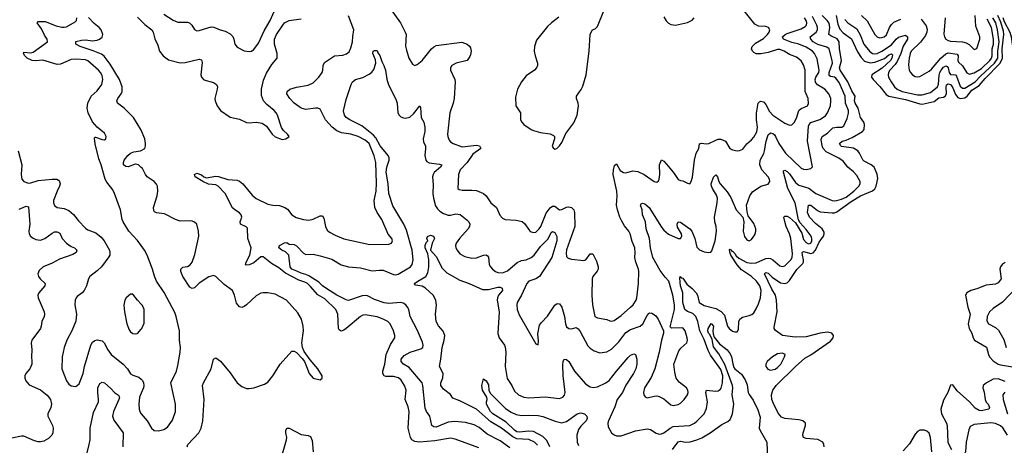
# Model space of a CAD drawing. Header units: inches. Extents: x 1694797 to 1849917, y 907313 to 1017959.
# Tile 645 of 656: x 1808975 to 1817283, y 970524 to 974116. Entities that reach past the tile are written whole.
import ezdxf

# ---------------------------------------------------------------- set-up
doc = ezdxf.new("R2010")
doc.units = ezdxf.units.IN
doc.header["$MEASUREMENT"] = 0
doc.layers.add('B8907', color=7, linetype='Continuous')
doc.layers.add('B8917', color=7, linetype='Continuous')

msp = doc.modelspace()

# ---------------------------------------------------------------- linework, layer by layer
at = {"layer": 'B8907', "color": 5}
for points, elevation in [([(1810000, 972209.6), (1809970, 972251.1), (1809896.9, 972330), (1809848, 972410), (1809840.5, 972430), (1809825.7, 972510), (1809776.3, 972650), (1809760.1, 972680.1), (1809710, 972744.7), (1809696.1, 972770), (1809662.2, 972890), (1809642.4, 972942.4), (1809611.8, 973068.2), (1809605.4, 973114.6), (1809610, 973124.7), (1809615.3, 973124.7), (1809670, 973104.9), (1809690, 973102.8), (1809702, 973110), (1809704, 973130), (1809690, 973157.2), (1809629.6, 973209.7), (1809590, 973255.1), (1809552.6, 973330), (1809544, 973370), (1809551.2, 973410), (1809578.9, 973470), (1809630, 973514.6), (1809667.4, 973570), (1809676.2, 973610), (1809670, 973643.7), (1809656.5, 973670), (1809639.3, 973690), (1809550, 973768.4), (1809530, 973775.5), (1809450, 973781.6), (1809410, 973778.6), (1809319.1, 973740.9), (1809290, 973737.4), (1809170, 973774.5), (1809110, 973767.7), (1809081.1, 973770), (1809039, 973790), (1809017.3, 973810), (1809006.5, 973830), (1809010, 973840.5), (1809070, 973834.7), (1809090, 973842), (1809209.6, 973930), (1809207.8, 973950), (1809183.7, 973983.7), (1809158, 974038), (1809121.2, 974090), (1809130, 974101), (1809190, 974099.7), (1809283.5, 974063.5), (1809330, 974051.6), (1809350, 974051.6), (1809370, 974056.3), (1809443.2, 974096.8), (1809454.6, 974110), (1809456.9, 974130)], 740), ([(1810000, 973182.2), (1809996.8, 973190), (1809934, 973290), (1809856, 973370), (1809801.7, 973410), (1809795.3, 973430), (1809802.8, 973450), (1809831, 973489), (1809839.8, 973510), (1809838.5, 973550), (1809817.5, 973610), (1809739.2, 973739.2), (1809687.5, 973807.6), (1809665.1, 973825.1), (1809594.1, 973854.1), (1809485.2, 973890), (1809448, 973910), (1809449, 973931), (1809496, 973944), (1809530, 973945), (1809590, 973936.8), (1809630, 973941.8), (1809649.9, 973950.1), (1809672, 973968), (1809677.2, 973990), (1809662.7, 974030), (1809644.5, 974050), (1809603.5, 974083.5), (1809554.6, 974134.6)], 720), ([(1809970, 974137.1), (1810000, 974106.4)], 720), ([(1808963.5, 973010), (1808992.9, 972890), (1808987.6, 972810), (1808992.7, 972770), (1809010.8, 972750), (1809050, 972737), (1809070, 972738.7), (1809130, 972757.6), (1809250, 972770.2), (1809289.3, 972769.3), (1809301.2, 972761.2), (1809311.2, 972750), (1809316.5, 972730), (1809312, 972710), (1809290, 972669.6), (1809261.1, 972590), (1809259.5, 972570), (1809267.5, 972547.5), (1809290.3, 972530.3), (1809350, 972522.3), (1809390, 972506.5), (1809430, 972471.6), (1809470, 972419.5), (1809530, 972356.9), (1809550, 972342.8), (1809616.3, 972316.3), (1809661.4, 972281.4), (1809689.1, 972250), (1809731.5, 972171.5), (1809737.1, 972150), (1809735.6, 972130), (1809726.7, 972113.3), (1809664.9, 972030), (1809630, 971995.6), (1809567.7, 971950), (1809556.3, 971930), (1809538.7, 971870), (1809520.3, 971830), (1809501.6, 971810), (1809459.9, 971780.1), (1809450.3, 971769.7), (1809442.4, 971750), (1809439.5, 971710), (1809454.6, 971630), (1809447.8, 971572.2), (1809416.4, 971490), (1809372.2, 971410), (1809351.3, 971348.7), (1809333.4, 971270), (1809330.4, 971170), (1809370, 971067.3), (1809390, 971040.5), (1809410, 971024.9), (1809450, 971021), (1809477.2, 971042.8), (1809511.1, 971130), (1809522.7, 971190), (1809575.9, 971370), (1809590, 971393.4), (1809610, 971409), (1809630, 971413.6), (1809670, 971406.3), (1809688.5, 971388.5), (1809718.2, 971330), (1809746.9, 971290), (1809847.6, 971210), (1809884.4, 971170), (1809910, 971128.2), (1809930, 971116), (1809980.3, 971100.3), (1810000, 971081.1)], 740), ([(1810000, 972869), (1809977.4, 972890), (1809950, 972896), (1809890, 972874.5), (1809870, 972875.8), (1809851.6, 972890), (1809849.7, 972910), (1809858, 972930), (1809888.4, 972970), (1809910, 972989.4), (1809939.2, 973000.8), (1809995.6, 973010), (1810000, 973012.6)], 720), ([(1808970, 972515.9), (1809030, 972540.9), (1809050, 972536.3), (1809060.9, 972390), (1809052.2, 972330), (1809054.7, 972310), (1809066.5, 972290), (1809090, 972271.3), (1809110, 972262.2), (1809150, 972256.6), (1809186.6, 972270), (1809250, 972315.6), (1809270, 972324.5), (1809290, 972326.7), (1809313.2, 972313.2), (1809334.8, 972270), (1809368.9, 972228.9), (1809410, 972202.2), (1809438, 972190), (1809456.4, 972170), (1809450.4, 972150), (1809424.8, 972135.2), (1809310, 972094.4), (1809250, 972061.5), (1809173.7, 972030), (1809140.7, 971999.3), (1809127.8, 971970), (1809132.6, 971950), (1809147.8, 971930), (1809190.3, 971890), (1809186, 971870), (1809135.6, 971810), (1809127.6, 971790), (1809131.7, 971770), (1809180.9, 971650), (1809184.3, 971630), (1809180.7, 971610), (1809161.1, 971570), (1809157.3, 971530), (1809150.2, 971510), (1809076.5, 971410), (1809071.5, 971390), (1809078.5, 971330), (1809073.4, 971270), (1809078.7, 971230), (1809076.5, 971210), (1809059.5, 971170), (1809026.7, 971130), (1809018.7, 971110), (1809018.7, 971090), (1809027.1, 971067.1), (1809054.3, 971034.3), (1809150, 970992.4), (1809208.3, 970948.3), (1809235.3, 970910), (1809243, 970870), (1809236.5, 970843.5), (1809213, 970790), (1809212.4, 970770), (1809252.5, 970692.5), (1809256.5, 970670), (1809254.8, 970630), (1809247.6, 970610), (1809219.3, 970580.7), (1809179.5, 970560.5), (1809150, 970553.3), (1809130, 970553.4), (1809101.3, 970561.3), (1809010, 970601.3), (1808990, 970601.1), (1808910, 970585.1)], 720), ([(1810000, 971714.8), (1809967.9, 971747.9), (1809930, 971799.3), (1809910, 971800.9), (1809873.4, 971770), (1809861.6, 971750), (1809852.5, 971707.5), (1809858.7, 971650), (1809878.3, 971550), (1809899.1, 971499.1), (1809910, 971482), (1809930, 971466.7), (1809950, 971463.8), (1809970, 971468), (1810000, 971503.9)], 760), ([(1809540.5, 970450), (1809562.5, 970530), (1809568.5, 970570), (1809569.4, 970670), (1809598.6, 970801.4), (1809639.2, 970890), (1809641.3, 970910), (1809633.2, 970970), (1809633.6, 971010), (1809650, 971046.7), (1809670, 971057), (1809690, 971050.4), (1809744.7, 971004.7), (1809774.3, 970970), (1809807.6, 970947.6), (1809817.2, 970930), (1809812.6, 970910), (1809765.4, 970810), (1809757.3, 970770), (1809770, 970736.9), (1809848.9, 970628.9), (1809845.4, 970510)], 720), ([(1810000, 970964.4), (1809985.5, 970930), (1809979.6, 970870), (1809984.2, 970830), (1809988.8, 970810), (1810000, 970790.6)], 740)]:
    msp.add_lwpolyline(points, dxfattribs=dict(at, elevation=elevation))
at = {"layer": 'B8917', "color": 5}
for points, elevation in [([(1810190, 974162.2), (1810271.2, 974111.2), (1810310, 974095), (1810390, 974096.1), (1810407.3, 974090), (1810426.7, 974070), (1810450, 974033.4), (1810470, 974022.4), (1810490, 974024.2), (1810590, 974056.1), (1810613.6, 974053.6), (1810666.8, 974030), (1810710, 974017.4), (1810750, 973996.5), (1810773.1, 973973.1), (1810782.6, 973950), (1810790.4, 973910.3), (1810810, 973884), (1810870, 973854), (1810910, 973846), (1810930, 973850.8), (1810950, 973862.8), (1810990, 973918), (1811038, 974022), (1811089.8, 974110), (1811132.4, 974210)], 740), ([(1812074.2, 974250), (1812187.8, 974090), (1812226.9, 974010), (1812234.9, 973990), (1812231.4, 973891.4), (1812238.2, 973858.2), (1812259, 973790), (1812290, 973741.3), (1812310, 973730.3), (1812330, 973737.2), (1812370, 973771.8), (1812450, 973871), (1812470, 973887.8), (1812490, 973896.6), (1812704.6, 973924.6), (1812750, 973908.2), (1812770, 973893), (1812779, 973879), (1812784.9, 973850), (1812779.9, 973820.1), (1812774.7, 973805.3), (1812750.6, 973770), (1812657.3, 973750), (1812622.4, 973730), (1812608.9, 973710), (1812609.2, 973689.2), (1812646.3, 973610), (1812650.2, 973590), (1812642.2, 973450), (1812633.2, 973410), (1812605.4, 973330), (1812585, 973150), (1812587.1, 973130), (1812599.5, 973099.5), (1812610, 973085.3), (1812633.4, 973070), (1812710, 973042.7), (1812830, 973057.3), (1812854.9, 973050), (1812866, 973030), (1812798.8, 972981.2), (1812750, 972911.6), (1812691.5, 972850), (1812676.9, 972810), (1812671.1, 972691.1), (1812682.8, 972682.8), (1812710, 972676.3), (1812790, 972677.5), (1812830, 972673.4), (1812887.4, 972650), (1812911.3, 972630), (1812950.2, 972570.2), (1812999.5, 972530), (1813027.4, 972467.4), (1813050, 972439.5), (1813070.2, 972430.2), (1813163.1, 972423.1), (1813213.7, 972413.7), (1813235.8, 972395.8), (1813277.2, 972337.2), (1813290, 972325.5), (1813310, 972318.7), (1813330, 972323.2), (1813358.5, 972350), (1813371.1, 972370), (1813416.2, 972483.8), (1813450, 972528.3), (1813470, 972540.7), (1813490, 972542), (1813530, 972510.3), (1813550, 972512.9), (1813590, 972534), (1813610, 972537.8), (1813632, 972532), (1813650, 972510.3), (1813656.1, 972490), (1813660.1, 972370), (1813590, 972174.5), (1813586.2, 972146.2), (1813590, 972117.3), (1813603.7, 972103.7), (1813630, 972094.3), (1813735.3, 972084.7), (1813751.2, 972088.8), (1813790, 972140.7), (1813810, 972140.7), (1813818, 972130), (1813842.8, 972077.2), (1813855.5, 972030), (1813855.5, 972010), (1813847.1, 971992.9), (1813812.2, 971950), (1813806, 971930), (1813803.2, 971790), (1813809.2, 971710), (1813828.4, 971610), (1813850, 971599.1), (1813930, 971585.5), (1813953.5, 971573.5), (1813970, 971570.4), (1813990, 971578.3), (1814050, 971619.1), (1814130, 971689.1), (1814150.8, 971710), (1814176.8, 971750), (1814183.1, 971770), (1814196.8, 971890), (1814198.7, 971990), (1814196.4, 972010), (1814174.2, 972070), (1814165.3, 972110), (1814169.6, 972150), (1814165.6, 972190), (1814142.7, 972242.7), (1814124.8, 972310), (1814116, 972330), (1814077.5, 972377.5), (1814054.6, 972414.6), (1814037.8, 972450), (1814018.5, 972510), (1814012.2, 972550), (1814016.1, 972630), (1814012.9, 972670), (1813983.1, 972810), (1813985.5, 972850), (1813994.9, 972885.1), (1814010, 972898), (1814043, 972843), (1814070, 972825.2), (1814090, 972823.2), (1814150, 972839.2), (1814190, 972834.3), (1814245.3, 972810), (1814330, 972750.4), (1814350, 972743.8), (1814364.2, 972755.8), (1814370, 972771), (1814375.4, 972810), (1814374.8, 972890), (1814390, 972932.7), (1814410, 972922.4), (1814450, 972876), (1814497.6, 972817.6), (1814530, 972767.7), (1814550, 972757.3), (1814570, 972756.3), (1814610, 972734.9), (1814630, 972730.7), (1814641.6, 972750), (1814652.1, 972787.9), (1814669.8, 972929.8), (1814681.8, 972990), (1814704.7, 973030), (1814710.9, 973069.1), (1814727, 973073), (1814766.8, 973066.8), (1814789.6, 973070), (1814850, 973099.4), (1814870, 973106.2), (1814890, 973106.7), (1814929.2, 973089.2), (1814967.4, 973030), (1814990, 973017.6), (1815030, 973010.3), (1815050, 973012), (1815075.8, 973024.2), (1815111, 973069), (1815150, 973101.7), (1815170, 973125.5), (1815195, 973170), (1815200.6, 973210), (1815192.3, 973270), (1815192.9, 973327), (1815206.2, 973410), (1815216.9, 973423.1), (1815230, 973428.7), (1815250, 973422.6), (1815270, 973401.3), (1815301.8, 973341.8), (1815329.3, 973310), (1815430, 973242.7), (1815470, 973224.9), (1815490, 973229), (1815510, 973248.8), (1815530, 973285.3), (1815549.9, 973350.1), (1815570, 973366.8), (1815621.7, 973390), (1815631.2, 973408.8), (1815628.2, 973450), (1815604.1, 973510), (1815601.8, 973690), (1815590, 973734.3), (1815570, 973767.9), (1815530, 973799.1), (1815470, 973822.3), (1815424.7, 973850), (1815390, 973862.7), (1815370, 973862.7), (1815290, 973838.5), (1815230, 973827.3), (1815190, 973828.7), (1815170, 973839), (1815159, 973850), (1815150.6, 973870), (1815155.4, 973890), (1815183.2, 973916.8), (1815250, 973955.9), (1815285.7, 973990), (1815298.6, 974010), (1815303.5, 974030), (1815294, 974050), (1815270, 974059.2), (1815210, 974061.1), (1815177.5, 974077.5), (1815089, 974190)], 680), ([(1810000, 974106.4), (1810030, 974075.8), (1810090.6, 974030.6), (1810101.4, 974010), (1810114.6, 973954.6), (1810141.4, 973901.4), (1810156.1, 973850), (1810186.5, 973810), (1810230, 973778), (1810330, 973752.9), (1810370, 973753.4), (1810490, 973782.6), (1810510, 973777.3), (1810514.4, 973754.4), (1810504.2, 973650), (1810508.5, 973630), (1810530, 973608.8), (1810610, 973585.3), (1810634.9, 973570), (1810643.1, 973550), (1810642.6, 973530), (1810622, 973450), (1810623.1, 973430), (1810641.3, 973390), (1810670.4, 973350), (1810750, 973293.7), (1810830, 973275.2), (1810890, 973248.9), (1810910, 973245.2), (1810970.2, 973250.2), (1811021.3, 973241.3), (1811056.5, 973216.5), (1811104.9, 973150), (1811130, 973128.4), (1811190, 973106), (1811222, 973110), (1811249.2, 973130), (1811236, 973150), (1811200.4, 973180.4), (1811184.6, 973204.6), (1811150, 973309.6), (1811138.7, 973330), (1811122.6, 973350), (1811059.2, 973399.2), (1811031.9, 973431.9), (1811014.6, 973474.6), (1811014.1, 973530), (1811033.5, 973606.5), (1811056.5, 973663.5), (1811103.9, 973736.1), (1811147.7, 973790), (1811148.4, 973830), (1811125.9, 973910), (1811125.6, 973950), (1811142, 973990), (1811195, 974070), (1811210.9, 974090), (1811247.6, 974110), (1811350, 974122)], 720), ([(1812850, 970503.2), (1812650, 970577.3), (1812610, 970583.2), (1812477.6, 970562.4), (1812350, 970551.4), (1812310, 970556.5), (1812285, 970570), (1812272.9, 970590), (1812254, 970670), (1812260.6, 970810), (1812252.8, 970850), (1812228.2, 970910), (1812235.2, 970990), (1812221.5, 971030), (1812193.7, 971073.7), (1812172.8, 971092.8), (1812130, 971105.9), (1812065.3, 971105.3), (1812050.7, 971110.7), (1812039.3, 971130), (1812038, 971150), (1812056.3, 971210), (1812066, 971290), (1812104.1, 971375.9), (1812140.5, 971430), (1812140.4, 971450), (1812128.4, 971490), (1812099.7, 971550), (1812080.7, 971570), (1812042.7, 971590), (1811990, 971607.6), (1811890, 971625.4), (1811870, 971621.7), (1811850, 971611), (1811730, 971510.7), (1811710, 971496.5), (1811688.2, 971488.2), (1811670, 971499.7), (1811664.6, 971510), (1811658.5, 971630), (1811644, 971670), (1811550, 971760.2), (1811490, 971793), (1811430, 971865), (1811402.9, 971890), (1811382.1, 971902.1), (1811330, 971918.1), (1811218.1, 971978.1), (1811162.8, 972022.8), (1811098.9, 972058.9), (1811030, 972115.2), (1811010, 972114.7), (1810950, 972064.7), (1810910, 972047), (1810884.7, 972044.7), (1810881, 972050), (1810887.1, 972070), (1810916.6, 972130), (1810927.8, 972190), (1810900.8, 972270), (1810896.3, 972356.3), (1810887, 972367), (1810837.2, 972390), (1810835.4, 972410), (1810849.2, 972450), (1810844.1, 972470), (1810830, 972486.5), (1810790.4, 972510.4), (1810770, 972528.6), (1810707.9, 972650), (1810651.1, 972711.1), (1810630, 972722.3), (1810567.9, 972727.9), (1810519.3, 972750), (1810455.1, 972790), (1810449.5, 972810.5), (1810470, 972820.5), (1810510, 972807.3), (1810528.4, 972788.4), (1810550, 972780.4), (1810630, 972795.8), (1810653.3, 972793.3), (1810730, 972768.2), (1810810, 972760.9), (1810830, 972752.1), (1810858.8, 972730), (1810935.6, 972635.6), (1810970, 972607.1), (1811070, 972558.9), (1811110, 972549.5), (1811167.3, 972547.3), (1811211.9, 972531.9), (1811236.1, 972516.1), (1811272.2, 972470), (1811307.2, 972447.2), (1811370, 972430.2), (1811414.8, 972425.2), (1811450, 972432.3), (1811510, 972461.1), (1811530, 972460.4), (1811542, 972442), (1811554.4, 972370), (1811570, 972340.3), (1811590, 972324), (1811638.3, 972298.3), (1811710, 972267.7), (1811930, 972217.4), (1812090, 972220.4), (1812112.3, 972230), (1812121.6, 972250), (1812115.8, 972270), (1812085.6, 972305.6), (1812030.7, 972430), (1811990.8, 972490), (1811971.5, 972531.5), (1811967.3, 972590), (1811981.6, 972670), (1811985.1, 972734.9), (1811979.4, 972910), (1811966.8, 972966.8), (1811923.8, 973070), (1811890, 973100.4), (1811830, 973129.9), (1811770, 973148.9), (1811690, 973160.1), (1811650, 973178.4), (1811611, 973210), (1811556.2, 973270), (1811510, 973359.8), (1811490, 973369.1), (1811470, 973369.2), (1811390, 973358), (1811350, 973369.2), (1811290, 973411.6), (1811253.5, 973450), (1811229.8, 973490), (1811232.8, 973510), (1811253.6, 973530), (1811310, 973547.3), (1811410, 973562.8), (1811450, 973584.2), (1811498.3, 973630), (1811526.8, 973670), (1811533.9, 973690), (1811536.1, 973730), (1811546.6, 973753.4), (1811630, 973811.4), (1811702.5, 973817.5), (1811732.5, 973827.5), (1811754.8, 973845.2), (1811770, 973878.7), (1811784.2, 973930), (1811784.9, 973975.1), (1811795.9, 974030), (1811748.5, 974148.5)], 680), ([(1813110, 970502.2), (1813030, 970562.8), (1812919.1, 970619.1), (1812853.2, 970673.2), (1812810, 970696.5), (1812736.9, 970716.9), (1812645.6, 970725.6), (1812590, 970718.5), (1812490, 970678.2), (1812470, 970678.7), (1812451.5, 970690), (1812436.1, 970770), (1812408.1, 970808.1), (1812397.3, 970837.3), (1812377.3, 971030), (1812371.6, 971051.6), (1812261.2, 971181.2), (1812214.7, 971210), (1812195.3, 971230), (1812194.4, 971250), (1812219.1, 971280.9), (1812270.4, 971309.6), (1812361.2, 971338.8), (1812376, 971350), (1812379.8, 971370), (1812374.1, 971394.1), (1812332.3, 971492.3), (1812271.1, 971610), (1812257.8, 971670), (1812248.7, 971690), (1812231.9, 971710), (1812210, 971724.2), (1812189.9, 971729.9), (1812090, 971722), (1812050, 971727.1), (1811970, 971753.8), (1811910, 971785.3), (1811890, 971788.7), (1811865.7, 971785.7), (1811750, 971747.4), (1811730, 971750.9), (1811652.4, 971790), (1811558.7, 971850), (1811530, 971869.8), (1811499.9, 971899.9), (1811414.8, 971954.8), (1811390, 971966.3), (1811350, 971975.4), (1811314.5, 971994.5), (1811270.9, 972010), (1811256.7, 972030), (1811247.3, 972130), (1811216.9, 972156.9), (1811186.6, 972170), (1811161.2, 972190), (1811166, 972210), (1811210, 972233.4), (1811230, 972235.5), (1811250, 972221), (1811290, 972219.1), (1811310, 972208.2), (1811370, 972144.9), (1811390, 972133.4), (1811450, 972137.1), (1811510, 972123.7), (1811610, 972093.6), (1811687.8, 972047.8), (1811750, 972029.4), (1811850, 972022), (1811950, 971996.2), (1812010, 972003), (1812040.8, 972000.8), (1812130, 971965.6), (1812150, 971962.6), (1812170, 971968.4), (1812259.5, 972020.5), (1812273, 972030), (1812287.4, 972050), (1812294.2, 972090), (1812287.8, 972170), (1812238.2, 972338.2), (1812215.3, 972390), (1812124.1, 972544.1), (1812091, 972650), (1812084.8, 972730), (1812067.6, 972830), (1812073.1, 972870), (1812091.3, 972930), (1812092.6, 972950), (1812085.2, 972970), (1812016.6, 973050), (1811978.9, 973118.9), (1811960.2, 973140.2), (1811861.2, 973221.2), (1811759.5, 973270), (1811729.6, 973290), (1811716.2, 973310), (1811706.3, 973346.3), (1811730, 973441), (1811771.1, 973568.9), (1811782, 973590), (1811809.2, 973610), (1811870, 973628.9), (1811924, 973656), (1811946.9, 973673.1), (1811963.9, 973696.1), (1811980.5, 973750), (1811977.6, 973777.6), (1811955.3, 973830), (1811958, 973850), (1811970, 973856), (1811990, 973856), (1811996.8, 973836.8), (1812012.8, 973812.8), (1812030, 973762), (1812047.9, 973727.9), (1812060.7, 973690), (1812073.2, 973613.2), (1812086.2, 973566.2), (1812150, 973446), (1812159.5, 973410), (1812166.4, 973330), (1812177.3, 973310), (1812190, 973297.3), (1812212.9, 973287.1), (1812230, 973284), (1812266.8, 973293.2), (1812298.9, 973321.1), (1812351, 973390), (1812355.9, 973375.9), (1812362.4, 973290), (1812383.8, 973250), (1812393.7, 973210), (1812393.3, 973173.3), (1812379, 973110), (1812383.5, 973083.5), (1812398, 973050), (1812400.3, 973030), (1812393.2, 972970), (1812402.7, 972930), (1812410, 972920.2), (1812430, 972908.7), (1812516.9, 972896.9), (1812537, 972890), (1812526, 972870), (1812473.4, 972826.6), (1812463.2, 972810), (1812459.4, 972790), (1812464.2, 972724.2), (1812460.8, 972650), (1812466.5, 972610), (1812484.6, 972544.6), (1812499.6, 972519.6), (1812519.5, 972499.5), (1812550, 972481.1), (1812590, 972465.4), (1812610, 972465.2), (1812656.1, 972476.1), (1812691, 972471), (1812748, 972428), (1812766, 972410), (1812774, 972390), (1812770.3, 972370), (1812758.9, 972350), (1812684.9, 972270), (1812657, 972230), (1812652, 972210), (1812656.5, 972190), (1812666, 972170), (1812690, 972139.5), (1812730, 972118), (1812790, 972103.1), (1812830, 972106.9), (1812890, 972128), (1812910.2, 972130.2), (1812922.5, 972122.5), (1812930, 972110.7), (1812937.8, 972050), (1812946.4, 972030), (1812963.6, 972010), (1812990, 971991.1), (1813010, 971983.7), (1813050, 971980.9), (1813090, 971996.6), (1813172.1, 972067.9), (1813210, 972082.6), (1813250, 972088.9), (1813290, 972108.1), (1813315, 972130), (1813370, 972202), (1813432.9, 972267.1), (1813460.2, 972319.8), (1813470, 972328.9), (1813490, 972318.5), (1813495.1, 972310), (1813506.4, 972286.4), (1813506.9, 972250), (1813465.5, 972110), (1813360.6, 971950), (1813330, 971928.6), (1813272.1, 971907.9), (1813255.2, 971890), (1813209.6, 971790.4), (1813171.6, 971730), (1813169.1, 971710), (1813174, 971670), (1813190, 971624.9), (1813330, 971381), (1813350, 971372), (1813352.9, 971407.1), (1813346, 971466), (1813362, 971538), (1813378.7, 971561.3), (1813430, 971613.1), (1813490, 971706.7), (1813510, 971721.3), (1813530, 971719.3), (1813549.2, 971689.2), (1813571.1, 971610), (1813579.2, 971550), (1813590, 971524.2), (1813610, 971509.1), (1813630, 971508), (1813670, 971518), (1813688.2, 971508.2), (1813705.3, 971485.3), (1813770, 971362.7), (1813790, 971342.7), (1813822.5, 971322.5), (1813870, 971304.4), (1813930, 971314), (1813970, 971334.4), (1814030, 971397.3), (1814090, 971475), (1814130, 971501.7), (1814210.5, 971529.5), (1814232.7, 971550), (1814270, 971619.5), (1814284.1, 971635.9), (1814290, 971641.1), (1814310, 971640.3), (1814340, 971620), (1814363.2, 971590), (1814408.5, 971490), (1814407.4, 971470), (1814390.3, 971410), (1814371.4, 971310), (1814333, 971170), (1814303.7, 971096.3), (1814248.2, 971010), (1814239.1, 970970), (1814240.7, 970950), (1814253.2, 970933.2), (1814270, 970925.5), (1814330, 970938.9), (1814350, 970940.9), (1814370, 970936.9), (1814410, 970917), (1814470, 970864.6), (1814490, 970859), (1814530, 970868), (1814550, 970879.6), (1814582, 970910), (1814610.9, 970950), (1814616.4, 970970), (1814612.9, 970990), (1814600.4, 971010), (1814538.3, 971058.3), (1814515.6, 971090), (1814502, 971142), (1814493.8, 971210), (1814538.2, 971321.9), (1814554.9, 971345.1), (1814605.1, 971390), (1814611.1, 971410), (1814608.2, 971430), (1814589.7, 971489.7), (1814570, 971515.6), (1814473.6, 971513.6), (1814463.7, 971523.7), (1814501.1, 971670), (1814500.5, 971710), (1814487.3, 971790), (1814451.7, 971910), (1814422.2, 971942.2), (1814380.6, 972000.6), (1814317.9, 972110), (1814296.6, 972190), (1814289.9, 972269.9), (1814261.8, 972350), (1814256.5, 972410), (1814230.7, 972470), (1814227.9, 972510), (1814214.5, 972550), (1814219.3, 972560.7), (1814230, 972567.6), (1814250, 972562.9), (1814287.5, 972530), (1814390, 972364.9), (1814410, 972340.3), (1814450, 972306.4), (1814530, 972268.9), (1814550, 972270.4), (1814560.8, 972290), (1814559.8, 972310), (1814525.9, 972365.9), (1814523.8, 972390), (1814530, 972410.5), (1814550, 972407.2), (1814630, 972351.9), (1814647.7, 972330), (1814670.8, 972270), (1814690, 972196.3), (1814710, 972173), (1814750, 972156.3), (1814790, 972150.7), (1814806, 972154), (1814815.9, 972164.1), (1814844.6, 972250), (1814855.3, 972330), (1814853.2, 972370), (1814840.3, 972410), (1814836.8, 972450), (1814861.5, 972570), (1814862.4, 972610), (1814853.6, 972633.6), (1814820.2, 972690), (1814812.1, 972710), (1814810.8, 972729.2), (1814830, 972788), (1814850, 972807.7), (1814863.8, 972790), (1814874.3, 972750), (1814885.7, 972730), (1814943.3, 972663.4), (1814975.4, 972615.4), (1815019.5, 972510), (1815077.3, 972450), (1815086.4, 972410), (1815079.6, 972330), (1815090, 972287.3), (1815110, 972258), (1815130, 972250.6), (1815150, 972260.5), (1815179.3, 972300.7), (1815187.3, 972330), (1815187.6, 972350), (1815170, 972395.1), (1815121.7, 972461.7), (1815113, 972493), (1815107, 972550), (1815134.7, 972630), (1815157, 972663), (1815230, 972710.2), (1815291.5, 972728.5), (1815304.5, 972750), (1815300.5, 972770), (1815289.7, 972790), (1815236.5, 972850), (1815219.6, 972890), (1815223.2, 972930), (1815253.1, 972986.9), (1815260.4, 973010), (1815273.3, 973090), (1815290, 973143.7), (1815310, 973159.7), (1815330, 973154.2), (1815342.9, 973142.8), (1815353.5, 973130), (1815381.6, 973070), (1815435.6, 972990), (1815570, 972862.4), (1815590, 972853), (1815610, 972850.5), (1815650, 972859.1), (1815665.6, 972874.4), (1815622.1, 973090), (1815630, 973216.4), (1815635.4, 973230), (1815651.6, 973248.4), (1815727.5, 973272.5), (1815774.7, 973305.3), (1815792.4, 973330), (1815815.7, 973390), (1815820.7, 973430), (1815818.5, 973450), (1815802.4, 973490), (1815769.8, 973530), (1815705.6, 973565.6), (1815689.3, 973589.3), (1815688.1, 973610), (1815693.1, 973630), (1815716.9, 973670), (1815721.7, 973690), (1815704.1, 973784.1), (1815681.3, 973830), (1815663.7, 973850), (1815610, 973883.7), (1815550, 973908.6), (1815490, 973922.8), (1815420.5, 973950), (1815412.1, 973970), (1815433.3, 973990), (1815450, 973998.6), (1815570, 974039.4), (1815603, 974057), (1815613.1, 974070), (1815615.8, 974090), (1815611.5, 974110), (1815598.2, 974130)], 660), ([(1813344.1, 970524.1), (1813318.5, 970550), (1813270, 970574.4), (1813170, 970578.7), (1813135, 970595), (1813039.5, 970670), (1812950, 970722.2), (1812830, 970828.9), (1812690, 970899.4), (1812630, 970922.4), (1812610, 970951.8), (1812550, 970998.4), (1812530, 971029.2), (1812529.7, 971050), (1812545.4, 971094.6), (1812548.6, 971130), (1812517, 971190), (1812529.7, 971250), (1812540.3, 971350), (1812557.7, 971410), (1812561.6, 971450), (1812548.4, 971488.4), (1812510, 971531.5), (1812488.7, 971570), (1812482.2, 971630), (1812493.4, 971706.6), (1812485.4, 971750), (1812464.7, 971790), (1812399.6, 971850), (1812370, 971866.2), (1812315.5, 971875.5), (1812306.8, 971886.8), (1812307, 971890), (1812334.7, 971910), (1812400.9, 971950), (1812419.8, 971980.2), (1812427.8, 972030), (1812426, 972090), (1812418.7, 972138.7), (1812396.3, 972190), (1812395.8, 972210), (1812405.5, 972234.5), (1812417.6, 972250), (1812411.8, 972270), (1812414.8, 972285.2), (1812442.5, 972297.5), (1812467.7, 972290), (1812476.5, 972270), (1812454.9, 972230), (1812440.7, 972170), (1812490, 972118.7), (1812539, 972019), (1812580.2, 971980.2), (1812690, 971917.4), (1812769, 971889), (1812879.3, 971839.3), (1812930, 971839.3), (1813010, 971858.2), (1813030, 971857.5), (1813046.4, 971850), (1813048.9, 971830), (1813015.5, 971790), (1813006.6, 971770), (1813003.9, 971750), (1813020.1, 971650), (1813008.4, 971468.4), (1813020.7, 971430), (1813066.4, 971370), (1813071.6, 971351.5), (1813075.8, 971310), (1813070.9, 971190), (1813087.5, 971087.5), (1813128.5, 971030), (1813150, 970982), (1813184.9, 970950), (1813230, 970931.7), (1813270, 970924.9), (1813410, 970932.3), (1813530, 970920.2), (1813557.6, 970930), (1813573.2, 970946.8), (1813577, 970970), (1813561.1, 971110), (1813557, 971203), (1813559.7, 971230), (1813570, 971250.7), (1813590, 971248), (1813610, 971230.4), (1813657.8, 971150), (1813750, 971042.3), (1813790, 971017.3), (1813813.4, 971013.4), (1813850, 971018), (1813919.7, 971050), (1813949.9, 971070.1), (1814009.8, 971150), (1814110, 971264.9), (1814130, 971283.7), (1814156.1, 971296.1), (1814171.7, 971291.7), (1814183.1, 971250), (1814182, 971210), (1814174, 971170), (1814153.2, 971130), (1814089, 971031), (1814062.2, 970970), (1814017.1, 970910), (1813995.9, 970850), (1813942.7, 970730), (1813938.9, 970710), (1813941.1, 970681.1), (1813968.5, 970628.5), (1813990, 970611.6), (1814010, 970604.2), (1814050, 970605), (1814170, 970645.2), (1814270, 970662.7), (1814298, 970658), (1814345.4, 970625.4), (1814370, 970617.3), (1814390, 970620.2), (1814410, 970630.2), (1814463.5, 970670), (1814490, 970682.5), (1814630, 970691.1), (1814668.2, 970710), (1814690, 970727.9), (1814750, 970788.5), (1814770, 970833.4), (1814778.3, 970890), (1814765, 970970), (1814769.6, 970990), (1814850, 970981), (1814870, 970984.2), (1814884.8, 970995.2), (1814892.6, 971007.4), (1814905.4, 971050), (1814909.2, 971110), (1814890, 971163.8), (1814804.6, 971284.6), (1814783.3, 971323.3), (1814750, 971415.7), (1814715, 971490), (1814697.5, 971570), (1814680.6, 971610), (1814656.1, 971636.1), (1814610, 971652.8), (1814587, 971670), (1814571.5, 971730), (1814571.1, 971810), (1814550.7, 971870), (1814546.2, 971933.8), (1814549.3, 971950), (1814557.5, 971937.5), (1814570, 971934.6), (1814604.2, 971884.2), (1814650, 971846.7), (1814682.2, 971810), (1814694.2, 971790), (1814709.6, 971729.6), (1814750, 971705), (1814850, 971679.3), (1814892.6, 971652.6), (1814921.4, 971621.4), (1814948.8, 971530), (1814960.5, 971510), (1814990, 971488.2), (1815010, 971480.7), (1815030, 971481), (1815039.5, 971500.5), (1815043.6, 971570), (1815052, 971590), (1815073.7, 971606.3), (1815130, 971618.3), (1815152.4, 971627.6), (1815170, 971642.4), (1815190, 971675.3), (1815210, 971718.4), (1815225.5, 971770), (1815232, 971830), (1815221, 971870), (1815192.9, 971910), (1815149.8, 971950), (1815065.7, 972005.7), (1815030, 972046.4), (1814976.8, 972130), (1814967.4, 972152.6), (1814964.7, 972175.2), (1814970, 972180.5), (1814982.6, 972162.6), (1814990, 972161.5), (1815010, 972141.3), (1815021.7, 972121.7), (1815043.6, 972103.6), (1815110, 972067.8), (1815150, 972060.4), (1815190, 972062.8), (1815270, 972100.2), (1815290, 972104.2), (1815310, 972101.3), (1815330.1, 972090.1), (1815390, 972039), (1815410, 972031.7), (1815430, 972037.4), (1815480.9, 972090), (1815492.5, 972110), (1815496.4, 972143.6), (1815480.6, 972270), (1815470, 972309.7), (1815443, 972370), (1815430, 972412.3), (1815423.1, 972450), (1815430, 972458), (1815450, 972457.2), (1815470, 972447.1), (1815522.6, 972402.6), (1815573.5, 972313.5), (1815590, 972260.2), (1815610, 972234.2), (1815630, 972225.3), (1815650, 972229.4), (1815659.1, 972250), (1815659.8, 972270), (1815653.8, 972290), (1815610, 972346.6), (1815560.2, 972400.2), (1815546.1, 972426.1), (1815517.1, 972570), (1815456.1, 972690), (1815418.7, 972830), (1815420.5, 972839.5), (1815430, 972847), (1815450, 972835.8), (1815470, 972816.3), (1815521.5, 972741.5), (1815550, 972718.2), (1815632.6, 972692.6), (1815691.5, 972650), (1815830, 972589.5), (1815850, 972586.3), (1815870, 972589.1), (1815910, 972600.5), (1815950, 972618.4), (1816014.8, 972670), (1816054.6, 972710), (1816065.8, 972730), (1816065.5, 972750), (1816039.9, 972799.9), (1816011.5, 972831.5), (1815962.2, 972870), (1815922.3, 972922.3), (1815887.3, 972947.3), (1815780.7, 973000.7), (1815754.4, 973030), (1815745.4, 973050), (1815736.7, 973103.3), (1815745.2, 973130), (1815790, 973158.7), (1815836.8, 973203.2), (1815870, 973210.1), (1815911.3, 973208.7), (1815930, 973221.1), (1815958.3, 973281.7), (1815967.4, 973327.4), (1815967.1, 973350), (1815943, 973410), (1815941.2, 973470), (1815890, 973585.4), (1815862.7, 973622.7), (1815850, 973629.3), (1815815.5, 973635.5), (1815805.4, 973645.4), (1815805.4, 973670), (1815833.5, 973750), (1815831.8, 973770), (1815804.2, 973870), (1815784.9, 973884.8), (1815710, 973905.7), (1815671, 973930), (1815650.5, 973950), (1815645.3, 973970), (1815695, 974010), (1815706.6, 974030), (1815706.5, 974050), (1815700.3, 974070), (1815663.4, 974143.4)], 640), ([(1813524.3, 974135.7), (1813462.8, 974090), (1813430, 974059.3), (1813337.2, 973942.8), (1813318.3, 973890), (1813316.9, 973850), (1813324.6, 973810), (1813345.3, 973750), (1813344.9, 973730), (1813336.4, 973710), (1813319.3, 973690), (1813250, 973640.5), (1813210, 973591.8), (1813174.3, 973530), (1813159.4, 973460.6), (1813160.9, 973390), (1813199.5, 973330), (1813201.8, 973270), (1813211.5, 973250), (1813230.3, 973230), (1813290, 973190.2), (1813310, 973181.7), (1813370, 973163), (1813452.3, 973152.3), (1813479.6, 973139.6), (1813488, 973130), (1813488.4, 973110), (1813468.8, 973048.8), (1813475.5, 973035.5), (1813490, 973024), (1813508, 973030), (1813530, 973050.8), (1813550, 973078.8), (1813583.8, 973156.2), (1813650, 973245.5), (1813678.2, 973310), (1813689.8, 973390), (1813688.6, 973410), (1813673.7, 973450), (1813674, 973470), (1813712.8, 973527.2), (1813725.7, 973554.3), (1813756, 973650), (1813781.1, 973850), (1813789.7, 973990), (1813794.2, 974005.8), (1813809.6, 974030.4), (1813830, 974037.3), (1813850, 974057.3), (1813902.9, 974190)], 720), ([(1814410, 974139.1), (1814430, 974105.5), (1814450, 974086), (1814470, 974074.9), (1814510, 974070.6), (1814610, 974090.8), (1814650, 974111), (1814665.2, 974130)], 720), ([(1815762, 970510), (1815760.9, 970530), (1815752.3, 970550), (1815710, 970573), (1815610, 970580.5), (1815590, 970589.4), (1815583, 970610), (1815584.7, 970630), (1815605.1, 970690), (1815604.7, 970710), (1815583.7, 970730), (1815550, 970739.8), (1815430, 970749.8), (1815402.6, 970762.6), (1815375.8, 970795.8), (1815335.8, 970875.8), (1815321.4, 970910), (1815317.3, 970950), (1815329.8, 970990), (1815358.3, 971030), (1815521.1, 971190), (1815600.4, 971259.6), (1815650, 971288.1), (1815817, 971403), (1815840.1, 971430), (1815842.7, 971450), (1815827.3, 971470), (1815790, 971479.9), (1815730, 971471.6), (1815610, 971440.1), (1815517.1, 971437.1), (1815410.5, 971450.5), (1815353.7, 971493.7), (1815341.6, 971510), (1815341.7, 971521.7), (1815365.4, 971650), (1815361.2, 971750), (1815351.8, 971790), (1815320.9, 971840.9), (1815259.3, 971970), (1815270, 971981.8), (1815290, 971975.9), (1815323.9, 971943.9), (1815394.9, 971894.9), (1815430, 971888.7), (1815450, 971896.5), (1815470, 971914.1), (1815533, 972007), (1815582.5, 972057.5), (1815588.5, 972070), (1815588.9, 972090), (1815578.9, 972130), (1815578.5, 972150), (1815583.2, 972156.8), (1815590, 972160.1), (1815650, 972142.7), (1815670, 972148.5), (1815688.8, 972171.2), (1815722, 972238), (1815757.1, 972290), (1815763.9, 972310), (1815762.3, 972322.3), (1815745.4, 972350), (1815690, 972397.2), (1815640.1, 972450), (1815623.6, 972490), (1815630, 972550.4), (1815650, 972549.2), (1815705.8, 972505.8), (1815730, 972494.8), (1815830, 972484.6), (1815850, 972486.8), (1815870, 972494.7), (1815990, 972581.4), (1816069.7, 972630.3), (1816170, 972672.2), (1816190, 972689.1), (1816202, 972710), (1816216.2, 972776.2), (1816211.2, 972811.2), (1816184.7, 972870), (1816160.5, 972890), (1816100.9, 972920.9), (1816090, 972932.7), (1816062.5, 972990), (1816046.8, 973010), (1816010, 973031.5), (1815910, 973046.4), (1815903.5, 973050), (1815893.1, 973070), (1815913.6, 973090), (1815950, 973099.6), (1815999.8, 973120.2), (1816087.9, 973172.1), (1816099.3, 973190), (1816103.2, 973230), (1816096.9, 973250), (1816068.3, 973290), (1816050, 973368.2), (1816025, 973410), (1816019.5, 973430), (1816024.3, 973470), (1816020.1, 973480.1), (1815996.4, 973516.4), (1815961.7, 973590), (1815899.5, 973690), (1815893.2, 973710), (1815908.8, 973770), (1815892.4, 973870), (1815890.9, 973930), (1815873.3, 973953.3), (1815818.3, 973978.3), (1815803.7, 973990), (1815810.6, 974050), (1815805.2, 974085.2), (1815789.4, 974109.4), (1815747, 974150)], 620), ([(1815865, 974150), (1815877.5, 974077.5), (1815894.5, 974034.5), (1815924.5, 974004.5), (1815993.5, 973953.5), (1816044.8, 973844.8), (1816075.2, 973795.2), (1816104.7, 973764.8), (1816150, 973752.7), (1816190, 973758.3), (1816270.8, 973789.2), (1816310, 973818.2), (1816330, 973827.5), (1816338.8, 973818.8), (1816335.3, 973790), (1816323.3, 973770), (1816253.4, 973706.6), (1816164.4, 973650), (1816163.3, 973630), (1816175.5, 973610), (1816232.5, 973552.5), (1816285.3, 973485.3), (1816310, 973468.9), (1816450, 973443.2), (1816570, 973404.6), (1816590, 973402.7), (1816690, 973424.8), (1816730, 973455.3), (1816770, 973461.1), (1816784.2, 973470), (1816794.3, 973490), (1816791.7, 973548.3), (1816795.4, 973564.6), (1816810, 973574.2), (1816830, 973567.9), (1816838.3, 973558.3), (1816850, 973539.4), (1816870, 973485.4), (1816890, 973458.9), (1816910.4, 973450.4), (1816950, 973455.8), (1816970, 973470.1), (1817010, 973519.8), (1817070, 973561.4), (1817120.2, 973619.8), (1817248.6, 973750), (1817266.5, 973790), (1817263.8, 973870), (1817280, 973990), (1817277.4, 974017.4), (1817254.3, 974094.3), (1817227.2, 974150)], 620), ([(1815938, 974118), (1815962, 974090), (1816038.9, 974038.9), (1816067.3, 973987.3), (1816096.6, 973910), (1816145, 973850), (1816170, 973831.3), (1816190, 973827.5), (1816210, 973830.1), (1816250, 973849.2), (1816330, 973903.8), (1816370, 973951.5), (1816390, 973966.9), (1816450, 973984.1), (1816466.2, 973970), (1816467.3, 973950), (1816429.1, 973890.9), (1816410, 973830), (1816377.8, 973762.2), (1816362.4, 973737.6), (1816317.2, 973690), (1816306, 973670), (1816301.8, 973650), (1816305.6, 973630), (1816328.4, 973590), (1816357.8, 973550), (1816378.6, 973530), (1816421.7, 973510), (1816550, 973480.3), (1816590, 973481.1), (1816659.3, 973500.7), (1816720.6, 973550), (1816727.9, 973572.1), (1816732.5, 973647.5), (1816738.4, 973670), (1816749.4, 973690.6), (1816770, 973713.8), (1816790, 973727.4), (1816801.4, 973721.4), (1816809.1, 973709.1), (1816817.3, 973670), (1816830, 973651.9), (1816870, 973650.1), (1816878.3, 973638.3), (1816910, 973553.7), (1816930, 973537.2), (1816950, 973539.1), (1817036.3, 973590), (1817081.3, 973638.7), (1817200.6, 973750), (1817229, 973790), (1817228.4, 973850), (1817238.9, 973930), (1817225.7, 974030), (1817210.4, 974090), (1817187.5, 974130)], 640), ([(1816077.8, 974150), (1816124.7, 974104.7), (1816190, 973991.6), (1816210, 973971.4), (1816230, 973962.8), (1816250, 973964.5), (1816270, 973972.3), (1816290, 973989.2), (1816314.3, 974050), (1816330, 974074.2), (1816350, 974093.9), (1816410, 974120.7)], 660), ([(1816580.3, 974120.3), (1816624.9, 974064.9), (1816632.9, 974032.9), (1816630.7, 974010), (1816617.8, 973982.2), (1816575.4, 973924.6), (1816498, 973850), (1816488.1, 973830), (1816479, 973790), (1816475.8, 973735.8), (1816480.8, 973690), (1816490.3, 973670), (1816507.4, 973650), (1816530, 973636), (1816550, 973632.9), (1816570, 973636.9), (1816650, 973680.2), (1816670, 973697.8), (1816748.3, 973790), (1816790, 973827.5), (1816810, 973836), (1816885.2, 973825.2), (1816894, 973810), (1816890.1, 973770), (1816896.2, 973756.2), (1816930, 973726.3), (1816967.4, 973667.4), (1816990, 973656.8), (1816997.7, 973657.7), (1817030, 973668.2), (1817090, 973703.6), (1817160.7, 973770), (1817174.7, 973790), (1817181.5, 973810), (1817180.3, 973870), (1817193.2, 973910), (1817192.2, 973950), (1817174.3, 974050), (1817139.1, 974119)], 660), ([(1816783.5, 974130), (1816773.7, 973993.7), (1816777.4, 973970), (1816788.7, 973950), (1816810, 973939.1), (1816830, 973935.5), (1816930, 973928.6), (1816961.3, 973921.3), (1816987.3, 973907.3), (1817030, 973862.8), (1817050, 973871.3), (1817075.8, 973950), (1817077.4, 973970), (1817041.7, 974061.7), (1817035.9, 974150)], 680), ([(1817270, 974132.7), (1817280.9, 974100.9), (1817330, 974009.2), (1817341.7, 973970), (1817348.8, 973908.8), (1817356.5, 973890), (1817372.8, 973872.7), (1817390, 973869.9), (1817437.9, 973890), (1817570, 973988.2), (1817640.3, 974030), (1817689.6, 974070), (1817738.9, 974130)], 620), ([(1810000, 973012.6), (1810029.8, 973030), (1810037, 973050), (1810037.7, 973070), (1810030, 973109.4), (1810000, 973182.2)], 720), ([(1810388.2, 970510), (1810394.7, 970530), (1810486.9, 970630), (1810506.6, 970670), (1810519.8, 970730), (1810531.7, 970910), (1810518.5, 971030), (1810525.1, 971050), (1810589.6, 971170), (1810610, 971251), (1810630, 971262), (1810670, 971233.7), (1810750, 971134.9), (1810810, 971050.4), (1810850, 971019.5), (1810890, 971004.9), (1810910, 971003.7), (1810950, 971010.3), (1811041, 971039), (1811070, 971056.4), (1811110.7, 971109.3), (1811171.8, 971208.2), (1811270, 971319.3), (1811290, 971318.7), (1811310, 971306.7), (1811357.5, 971257.5), (1811377.1, 971230), (1811396.3, 971190), (1811417.3, 971130), (1811450, 971091.3), (1811510, 971078), (1811528, 971090), (1811528.7, 971110), (1811491.6, 971170), (1811425.7, 971245.7), (1811376.5, 971316.5), (1811362.2, 971350), (1811356, 971390), (1811370.8, 971490), (1811367.7, 971530), (1811354.2, 971590), (1811323.3, 971643.3), (1811227.1, 971750), (1811130, 971798.4), (1811070, 971810.8), (1811030, 971810.9), (1811010, 971806.9), (1810970, 971786.3), (1810890, 971710.6), (1810870, 971694.1), (1810850, 971686.3), (1810830, 971693.6), (1810804.9, 971724.9), (1810788.4, 971790), (1810770.6, 971830), (1810700.7, 971880.7), (1810630, 971949.9), (1810610, 971958.2), (1810570, 971945.9), (1810490, 971892.7), (1810450, 971852.5), (1810430, 971846.4), (1810410, 971857.3), (1810351.3, 971950), (1810333.6, 971990), (1810334.3, 972010), (1810351.8, 972028.2), (1810390, 972034.4), (1810414.2, 972045.8), (1810430, 972068.4), (1810453.9, 972133.9), (1810487.7, 972290), (1810484.5, 972330), (1810470, 972389.2), (1810450, 972407.8), (1810430, 972415.8), (1810410, 972418.9), (1810330, 972415.8), (1810289.2, 972430), (1810196.3, 972476.3), (1810130, 972485.6), (1810113.1, 972493.1), (1810106.5, 972506.5), (1810104.9, 972530), (1810134, 972630), (1810139.5, 972670), (1810137.2, 972710), (1810128.9, 972728.9), (1810109, 972749), (1810050.7, 972790.7), (1810035.4, 972810), (1810010, 972859.7), (1810000, 972869)], 720), ([(1810000, 970790.6), (1810000.3, 970790), (1810050.6, 970730), (1810087.3, 970670), (1810110.4, 970650.4), (1810147, 970647), (1810190, 970657.4), (1810222.4, 970677.6), (1810263.3, 970736.7), (1810288.6, 970810), (1810289.7, 970870), (1810251.5, 971050), (1810296.9, 971150), (1810310, 971198), (1810329.7, 971310), (1810331, 971350), (1810323.5, 971410), (1810324.2, 971490), (1810296.5, 971610), (1810284.1, 971644.1), (1810194.3, 971814.3), (1810129.6, 971910), (1810111.5, 971951.5), (1810095.1, 972010), (1810051.9, 972130), (1810028.6, 972170), (1810000, 972209.6)], 740), ([(1817290, 972067.8), (1817265.4, 972050), (1817251.1, 972030), (1817244.8, 972010), (1817256.9, 971930), (1817230, 971894.2), (1817210, 971883.2), (1817130, 971875.2), (1817050, 971843.4), (1817000.7, 971830), (1816968.2, 971811.8), (1816956.1, 971790), (1816975.5, 971690), (1816996.1, 971630), (1816979, 971550), (1816986.8, 971510), (1817010.1, 971470.1), (1817020.5, 971430), (1817032.3, 971412.3), (1817131.5, 971351.5), (1817148.7, 971290), (1817158.7, 971270), (1817190, 971235.7), (1817230, 971210.1), (1817250, 971204.1), (1817450, 971170.1)], 620), ([(1817452.5, 971927.5), (1817266.9, 971733.1), (1817190, 971678.3), (1817158.4, 971650), (1817138.4, 971610), (1817135.5, 971575.5), (1817150.4, 971550.4), (1817210, 971518), (1817234.4, 971494.4), (1817278, 971418), (1817299.6, 971350)], 640), ([(1810000, 971503.9), (1810005.1, 971510), (1810025.6, 971554.4), (1810025.7, 971670), (1810010, 971704.5), (1810000, 971714.8)], 760), ([(1814482.7, 970490), (1814530, 970552.9), (1814550, 970557.8), (1814591.9, 970551.9), (1814632.8, 970552.8), (1814690, 970569.2), (1814730, 970588.6), (1814802, 970630), (1814900.2, 970699.8), (1814950, 970725.2), (1814970, 970742.4), (1814979.5, 970760.5), (1814989, 970791), (1815000.9, 970870), (1814988.2, 970950), (1814993.5, 971010), (1814991, 971030), (1814925.6, 971205.6), (1814874.7, 971294.7), (1814830, 971356.5), (1814817.9, 971417.9), (1814798.3, 971458.3), (1814787.3, 971470), (1814782.5, 971490), (1814785.6, 971510), (1814810, 971551.8), (1814828.5, 971530), (1814823.2, 971490), (1814825.3, 971465.3), (1814836.3, 971436.3), (1814879.5, 971379.5), (1814944.2, 971330), (1814970, 971295.9), (1814981.1, 971270), (1814991.7, 971211.7), (1815001.9, 971181.9), (1815010, 971169.4), (1815064.5, 971124.5), (1815095.5, 971075.5), (1815113.1, 971033.1), (1815122.9, 970970), (1815130, 970952.1), (1815165, 970905), (1815203.6, 970823.6), (1815221.7, 970761.7), (1815215.8, 970670), (1815222.3, 970650), (1815278.3, 970550), (1815285.5, 970410)], 620), ([(1810000, 971081.1), (1810011.4, 971070), (1810020.2, 971050), (1810022.6, 971030), (1810019.2, 971010), (1810000, 970964.4)], 740), ([(1813449.1, 970510), (1813423.7, 970563.7), (1813390, 970599.4), (1813310, 970639.4), (1813270, 970642.2), (1813190, 970635.2), (1813170, 970639.1), (1813150, 970651.8), (1813078.7, 970718.7), (1812967.2, 970790), (1812947.9, 970810), (1812914, 970870), (1812912.7, 970890), (1812920.7, 970910), (1812915.6, 970930), (1812881.1, 970990), (1812874.3, 971030), (1812890, 971084.7), (1812910, 971067.7), (1812930, 971034.8), (1812934.2, 970990), (1812943.5, 970963.5), (1813075.2, 970835.2), (1813122.8, 970802.8), (1813164.2, 970784.2), (1813210, 970776.3), (1813270, 970779.7), (1813350, 970776.6), (1813390, 970766.2), (1813492.1, 970727.9), (1813550, 970713.8), (1813590, 970724.7), (1813679, 970790), (1813710, 970798.7), (1813741, 970790), (1813760.7, 970770), (1813762, 970750), (1813754.9, 970730), (1813710, 970684.8), (1813690, 970657.7), (1813674.8, 970610), (1813678.3, 970550), (1813690, 970523.9)], 620), ([(1817290, 971063.5), (1817230, 971084.7), (1817190, 971081.5), (1817131.6, 971050), (1817104.6, 971030), (1817101.7, 971010), (1817112.4, 970972.4), (1817120.3, 970910), (1817129.3, 970889.3), (1817147, 970870), (1817157.1, 970842.9), (1817151.6, 970828.4), (1817090, 970816.1), (1817070, 970818.9), (1817036.5, 970836.5), (1816988.1, 970890), (1816884.4, 970984.4), (1816850, 971035.1), (1816830, 971032.8), (1816806, 970970), (1816770, 970903.9), (1816747.3, 970830), (1816751.9, 970790), (1816794.7, 970710), (1816801.1, 970690), (1816807.1, 970550), (1816813.8, 970530), (1816838.9, 970490)], 620), ([(1817286.5, 970973.5), (1817271.2, 970948.8), (1817274.5, 970910), (1817310.2, 970790)], 640), ([(1817310, 970608.9), (1817270.4, 970670.4), (1817250, 970689.8), (1817207.4, 970707.4), (1817170, 970713.7), (1817030, 970699.7), (1816995.8, 970684.2), (1816984.7, 970655.3), (1816960.1, 970550), (1816955.5, 970470), (1816928.5, 970411.5), (1816917.4, 970370), (1816913, 970290), (1816919, 970170), (1816929.1, 970129.1), (1816950, 970103.3), (1817006, 970070), (1817019.7, 970050), (1817009.1, 970030), (1816983.8, 970010), (1816978.5, 970000)], 640), ([(1811186.7, 970433.3), (1811227.1, 970570), (1811229.3, 970590), (1811219.9, 970630), (1811220.7, 970650), (1811230, 970668.5), (1811250, 970670.2), (1811350, 970614.7), (1811410, 970607.7), (1811430, 970599.5), (1811443.8, 970563.8), (1811452.2, 970470)], 680), ([(1816671.4, 970470), (1816660.7, 970590), (1816650, 970627.6), (1816630, 970644.5), (1816610, 970652.8), (1816570, 970653.3), (1816550, 970640.5), (1816530, 970617.8), (1816483.5, 970536.5), (1816430, 970478.8)], 620)]:
    msp.add_lwpolyline(points, dxfattribs=dict(at, elevation=elevation))
at = {"layer": 'B8917', "color": 5, "elevation": 640}
msp.add_lwpolyline([(1815410, 971300.5), (1815370, 971295.1), (1815326.4, 971270), (1815282.4, 971230), (1815272.2, 971210), (1815272.2, 971190), (1815286.9, 971166.9), (1815310, 971157.4), (1815350, 971166.2), (1815370, 971180.8), (1815396.1, 971210), (1815429.6, 971270), (1815433.6, 971290), (1815430, 971294.5)], close=True, dxfattribs=at)

doc.saveas('drawing.dxf')
